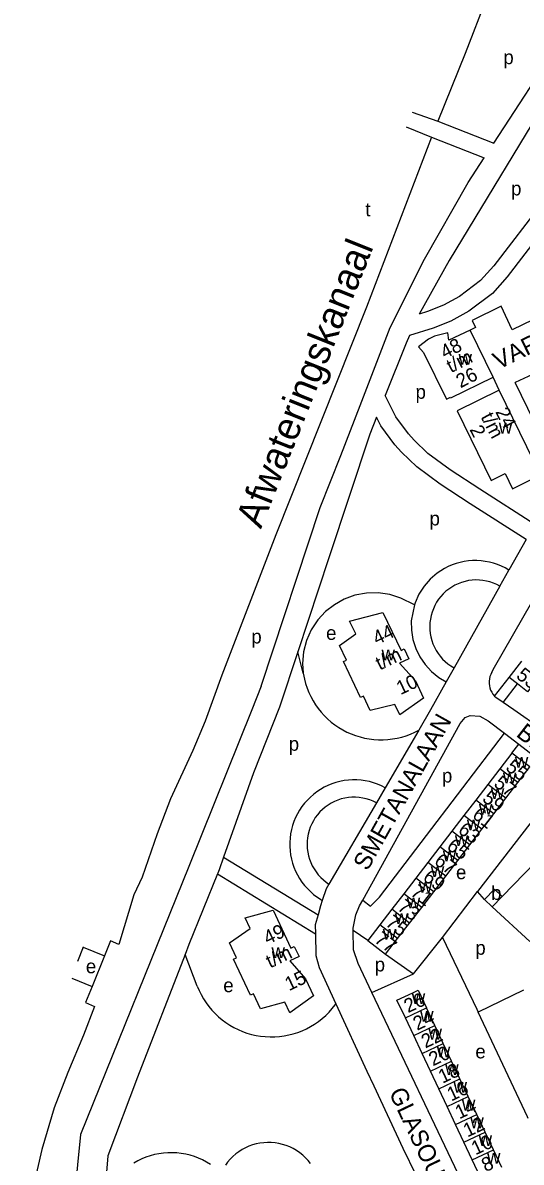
# Model space of a CAD drawing. Extents: x 159045 to 160918, y 380454 to 382516.
# Drawn here: x 159052.3 to 159195.4, y 381370.2 to 381697.2 of the extents above; entities that cross this region are included whole.
import ezdxf

# ---------------------------------------------------------------- set-up
doc = ezdxf.new("R2010")
doc.units = 0
for name, color, linetype in [('BLT_Basislijn', 7, 'Continuous'), ('BLT_Bebouwing', 7, 'Continuous'), ('BLT_Centroide', 7, 'Continuous'), ('BLT_Huisnummer', 7, 'Continuous'), ('BLT_Huisnummer_ tussenligend', 7, 'Continuous'), ('BLT_Huisnummer_reeks', 7, 'Continuous'), ('BLT_Onderverdeling_panden', 7, 'Continuous'), ('BLT_Straatnaam', 7, 'Continuous'), ('BLT_Waternaam_spoorwegen', 7, 'Continuous')]:
    doc.layers.add(name, color=color, linetype=linetype)

msp = doc.modelspace()

# ---------------------------------------------------------------- linework, layer by layer
at = {"layer": 'BLT_Basislijn'}
for p, q in [((159194.55, 381727.88), (159179.26, 381688.37)), ((159179.26, 381688.37), (159171.45, 381668.92)), ((159169.61, 381664.33), (159150.96, 381615.57)), ((159150.96, 381615.57), (159124.97, 381550.26)), ((159189.1, 381591.77), (159187.31, 381595.46)), ((159205.99, 381568.47), (159193.62, 381593.91)), ((159124.97, 381550.26), (159109.47, 381509.92)), ((159196.81, 381548.85), (159191.86, 381540.12)), ((159140.16, 381543.63), (159131.25, 381516.69)), ((159189.26, 381535.48), (159191.86, 381540.12)), ((159189.26, 381535.48), (159176.13, 381512.06)), ((159131.25, 381516.69), (159125.99, 381500.82)), ((159132.79, 381510.51), (159131.25, 381516.69)), ((159176.13, 381512.06), (159173.85, 381508)), ((159187.76, 381503.95), (159191.91, 381509.3)), ((159190.17, 381502.14), (159194.3, 381507.46)), ((159125.99, 381500.82), (159118.54, 381481.98)), ((159165.97, 381494.17), (159156.33, 381477.66)), ((159190.57, 381493.3), (159194.69, 381490.12)), ((159192.72, 381487.57), (159194.69, 381490.12)), ((159194.69, 381490.12), (159207.67, 381480.11)), ((159118.54, 381481.98), (159109.94, 381457.73)), ((159207.67, 381480.11), (159182.83, 381447.86)), ((159156.33, 381477.66), (159153.81, 381473.34)), ((159153.81, 381473.34), (159140.2, 381450.01)), ((159216.22, 381473.62), (159189.9, 381446.46)), ((159109.94, 381457.73), (159108.64, 381454.06)), ((159109.94, 381457.73), (159137.05, 381441.18)), ((159108.2, 381452.94), (159136.32, 381435.77)), ((159172.81, 381434.67), (159182.83, 381447.86)), ((159184.88, 381445.55), (159182.83, 381447.86)), ((159197.87, 381433.52), (159187.08, 381443.47)), ((159151.37, 381433.8), (159147.19, 381436.65)), ((159069.66, 381431.91), (159068.06, 381427.76)), ((159069.53, 381431.96), (159069.66, 381431.91)), ((159069.66, 381431.91), (159075.76, 381429.45)), ((159075.76, 381429.45), (159072.23, 381420.65)), ((159102.41, 381420.74), (159098.9, 381429.84)), ((159156.47, 381429.88), (159164.45, 381424.21)), ((159066.38, 381422.97), (159072.23, 381420.65)), ((159187.12, 381346.13), (159152.54, 381418.92)), ((159196.06, 381419.54), (159182.99, 381413.28))]:
    msp.add_line(p, q, dxfattribs=at)
for points in [[(159187.53, 381662.62), (159206.78, 381692.08)], [(159205.78, 381680.2), (159174.66, 381628.96), (159166.1, 381613.54)], [(159164.06, 381671.55), (159171.45, 381668.92)], [(159162.37, 381667.32), (159169.61, 381664.33)], [(159171.45, 381668.92), (159187.53, 381662.62)], [(159216.02, 381664.56), (159187.5, 381627.46), (159183.74, 381623.19), (159177.63, 381618.66), (159173.04, 381616.09), (159168.44, 381614.28), (159166.1, 381613.54)], [(159169.61, 381664.33), (159184.76, 381658.37)], [(159218.93, 381660.14), (159191.36, 381624.28), (159187.14, 381619.49), (159180.35, 381614.45), (159175.18, 381611.56), (159170.11, 381609.56), (159163.27, 381607.41)], [(159120.76, 381506.8), (159137.67, 381558.12), (159143.56, 381573.04), (159149.15, 381587.36), (159157.78, 381609.73), (159167.6, 381629.35), (159180.16, 381651.33), (159184.76, 381658.37)], [(159220.86, 381608.13), (159217.65, 381609.79), (159213.18, 381618.9), (159192.77, 381609.03), (159189.63, 381615.83), (159181.27, 381611.76), (159182.27, 381609.7), (159180.72, 381608.94)], [(159163.27, 381607.41), (159162.39, 381605.27)], [(159162.39, 381605.27), (159156.36, 381590.22)], [(159217.77, 381602.71), (159214.81, 381603.7), (159193.62, 381593.91)], [(159199.31, 381553.19), (159183.48, 381563.29), (159175, 381568.87), (159168.62, 381573.59), (159164.63, 381577.44), (159162.99, 381579.25), (159159.39, 381584.09), (159156.36, 381590.22)], [(159153.86, 381584), (159151.9, 381579.12), (159140.16, 381543.63)], [(159196.81, 381548.85), (159180.76, 381559.09), (159172.14, 381564.77), (159165.38, 381569.77), (159161.04, 381573.96), (159159.13, 381576.07), (159155.11, 381581.47), (159153.86, 381584)], [(159186.97, 381510.78), (159187.73, 381512.22), (159214.67, 381559.22), (159216.31, 381561.33), (159216.99, 381561.77), (159219.66, 381562.15), (159221.59, 381561.61), (159227.07, 381557.69), (159228.18, 381556.56), (159228.34, 381556.45)], [(159191.86, 381540.12), (159190.81, 381540.72), (159189.72, 381541.25), (159188.59, 381541.7), (159187.44, 381542.09), (159186.26, 381542.39), (159185.07, 381542.62), (159183.87, 381542.76), (159182.65, 381542.83), (159181.44, 381542.82), (159180.23, 381542.73), (159179.03, 381542.56), (159177.84, 381542.31), (159176.67, 381541.98), (159175.53, 381541.58), (159174.41, 381541.1), (159173.33, 381540.55), (159172.29, 381539.93), (159171.28, 381539.23)], [(159171.28, 381539.23), (159169.25, 381537.49), (159167.49, 381535.46), (159166.04, 381533.2), (159164.93, 381530.75), (159164.75, 381530.11)], [(159189.26, 381535.48), (159188.35, 381535.96), (159187.4, 381536.37), (159186.42, 381536.71), (159185.41, 381536.97), (159184.39, 381537.15), (159183.36, 381537.26), (159182.33, 381537.28), (159181.29, 381537.22), (159180.26, 381537.09), (159179.25, 381536.87), (159178.26, 381536.58), (159177.29, 381536.21), (159176.35, 381535.77), (159175.45, 381535.26), (159174.59, 381534.68), (159173.78, 381534.03), (159173.02, 381533.33), (159172.32, 381532.56), (159171.68, 381531.75), (159171.1, 381530.89), (159170.59, 381529.98), (159170.16, 381529.04), (159169.79, 381528.07), (159169.51, 381527.08), (159169.3, 381526.06), (159169.17, 381525.04), (159169.12, 381524), (159169.14, 381522.97), (159169.25, 381521.93), (159169.44, 381520.92), (159169.71, 381519.91), (159170.05, 381518.93), (159170.46, 381517.99), (159170.95, 381517.07), (159171.51, 381516.2), (159172.13, 381515.37), (159172.82, 381514.59), (159173.56, 381513.87), (159174.36, 381513.21), (159175.2, 381512.61), (159176.13, 381512.06)], [(159164.75, 381530.11), (159160.82, 381532.09), (159157.67, 381533.09), (159154.34, 381533.57), (159150.95, 381533.5), (159147.63, 381532.88), (159144.53, 381531.75), (159141.74, 381530.19), (159139.22, 381528.22), (159136.98, 381525.8), (159135.12, 381522.99), (159133.74, 381519.89), (159132.9, 381516.62), (159132.6, 381513.34), (159132.79, 381510.51)], [(159164.75, 381530.11), (159163.84, 381525.51), (159163.88, 381522.83), (159164.3, 381520.17), (159165.1, 381517.61), (159166.27, 381515.19), (159167.79, 381512.98), (159169.6, 381511), (159171.69, 381509.3), (159173.85, 381508)], [(159109.47, 381509.92), (159104.64, 381496.76), (159101.13, 381488.35), (159094.68, 381474.44), (159090.87, 381464.47), (159086.62, 381452.03)], [(159132.79, 381510.51), (159133.15, 381508.84), (159133.49, 381507.54), (159133.92, 381506.27), (159134.41, 381505.02), (159134.99, 381503.8), (159135.63, 381502.62), (159136.34, 381501.48), (159137.12, 381500.38), (159137.96, 381499.33), (159138.86, 381498.34), (159139.82, 381497.4), (159140.84, 381496.52), (159141.9, 381495.7), (159143.02, 381494.94), (159144.17, 381494.25), (159145.36, 381493.64), (159146.59, 381493.09), (159147.85, 381492.62), (159149.14, 381492.22), (159150.44, 381491.91), (159151.77, 381491.67), (159153.1, 381491.5), (159154.44, 381491.42), (159155.79, 381491.42), (159157.13, 381491.5), (159158.46, 381491.66), (159159.79, 381491.89), (159161.09, 381492.21), (159162.38, 381492.6), (159163.64, 381493.07), (159164.87, 381493.61), (159165.97, 381494.17)], [(159186.97, 381510.78), (159186.66, 381510.19), (159186.42, 381509.57), (159186.25, 381508.92), (159186.16, 381508.26), (159186.15, 381507.59), (159186.23, 381506.93), (159186.38, 381506.28), (159186.6, 381505.65), (159186.9, 381505.06), (159187.27, 381504.5), (159187.76, 381503.95)], [(159120.76, 381506.8), (159118.06, 381500), (159100, 381455.06), (159068.87, 381378.11), (159064.62, 381335.58)], [(159173.85, 381508), (159169.37, 381500), (159165.97, 381494.17)], [(159187.76, 381503.95), (159188.2, 381503.55), (159188.41, 381503.38)], [(159190.17, 381502.14), (159188.41, 381503.38)], [(159201.63, 381494.12), (159201.22, 381494.44), (159193.22, 381500), (159190.17, 381502.14)], [(159149.94, 381445.38), (159177.85, 381496.11), (159179.31, 381497.78), (159180.74, 381498.37), (159183.53, 381498.22), (159185.93, 381496.89), (159190.57, 381493.3)], [(159149.94, 381445.38), (159152.11, 381443.66), (159154.66, 381446.23), (159190.57, 381493.3)], [(159156.33, 381477.66), (159155.24, 381478.21), (159154.12, 381478.68), (159152.97, 381479.08), (159151.8, 381479.41), (159150.61, 381479.65), (159149.4, 381479.82), (159148.19, 381479.91), (159146.97, 381479.92), (159145.76, 381479.84), (159144.55, 381479.69), (159143.36, 381479.46), (159142.18, 381479.15), (159141.02, 381478.77), (159139.9, 381478.31), (159138.81, 381477.78), (159137.75, 381477.17), (159136.73, 381476.5), (159135.77, 381475.76), (159134.85, 381474.96), (159133.99, 381474.11), (159133.18, 381473.19), (159132.44, 381472.23), (159131.76, 381471.22), (159131.15, 381470.17), (159130.61, 381469.08), (159130.14, 381467.95), (159129.75, 381466.8), (159129.43, 381465.63), (159129.19, 381464.43), (159129.03, 381463.23), (159128.96, 381462.01), (159128.96, 381460.8), (159129.04, 381459.58), (159129.2, 381458.38), (159129.43, 381457.18), (159129.75, 381456.01), (159130.14, 381454.86), (159130.61, 381453.73), (159131.15, 381452.64), (159131.76, 381451.59), (159132.44, 381450.58), (159133.18, 381449.62), (159133.99, 381448.71), (159134.85, 381447.85), (159135.77, 381447.05), (159136.74, 381446.31), (159137.76, 381445.64), (159138.28, 381445.33)], [(159153.81, 381473.34), (159152.87, 381473.79), (159151.91, 381474.18), (159150.92, 381474.48), (159149.9, 381474.71), (159148.87, 381474.87), (159147.84, 381474.94), (159146.8, 381474.93), (159145.76, 381474.84), (159144.73, 381474.68), (159143.72, 381474.43), (159142.74, 381474.11), (159141.77, 381473.71), (159140.85, 381473.24), (159139.96, 381472.7), (159139.12, 381472.09), (159138.32, 381471.43), (159137.58, 381470.7), (159136.9, 381469.91), (159136.28, 381469.08), (159135.72, 381468.2), (159135.24, 381467.28), (159134.82, 381466.33), (159134.48, 381465.34), (159134.22, 381464.34), (159134.04, 381463.32), (159133.93, 381462.28), (159133.9, 381461.24), (159133.96, 381460.2), (159134.09, 381459.17), (159134.31, 381458.16), (159134.6, 381457.16), (159134.96, 381456.18), (159135.4, 381455.24), (159135.92, 381454.34), (159136.5, 381453.48), (159137.14, 381452.66), (159137.85, 381451.9), (159138.61, 381451.19), (159139.42, 381450.54), (159140.2, 381450.01)], [(159108.64, 381454.06), (159108.29, 381453.17), (159108.2, 381452.94)], [(159086.62, 381452.03), (159084.17, 381446.93), (159079.9, 381432.66)], [(159108.2, 381452.94), (159100, 381432.69), (159098.9, 381429.84)], [(159140.2, 381450.01), (159139.39, 381448.62), (159138.28, 381445.33)], [(159138.28, 381445.33), (159137.76, 381443.76), (159137.05, 381441.18)], [(159147.19, 381436.65), (159147.18, 381437.32), (159147.92, 381441.18), (159148.93, 381443.76), (159149.94, 381445.38)], [(159137.05, 381441.18), (159136.26, 381438.32), (159136.32, 381435.77)], [(159136.32, 381435.77), (159136.46, 381429.51), (159137.35, 381426.04), (159142.15, 381415.61)], [(159152.54, 381418.92), (159148.62, 381427.23), (159147.27, 381431.19), (159147.19, 381436.65)], [(159164.45, 381424.21), (159172.81, 381434.67)], [(159172.81, 381434.67), (159182.6, 381414.1), (159182.99, 381413.28)], [(159079.9, 381432.66), (159077.48, 381433.73), (159075.76, 381429.45)], [(159098.9, 381429.84), (159085.28, 381394.65), (159076.7, 381372.07), (159075.81, 381360.42)], [(159152.54, 381418.92), (159164.45, 381424.21)], [(159072.23, 381420.65), (159070.36, 381416), (159072.89, 381414.91)], [(159102.41, 381420.74), (159102.93, 381419.49), (159103.53, 381418.28), (159104.2, 381417.11), (159104.93, 381415.98), (159105.74, 381414.89), (159106.6, 381413.85), (159107.52, 381412.87), (159108.5, 381411.94), (159109.54, 381411.07), (159110.62, 381410.27), (159111.75, 381409.53), (159112.92, 381408.86), (159114.13, 381408.25), (159115.37, 381407.73), (159116.65, 381407.27), (159117.94, 381406.89), (159119.26, 381406.59), (159120.59, 381406.37), (159121.93, 381406.23), (159123.28, 381406.17), (159124.63, 381406.18), (159125.98, 381406.28), (159127.32, 381406.46), (159128.64, 381406.71), (159129.95, 381407.04), (159131.24, 381407.45), (159132.5, 381407.94), (159133.73, 381408.5), (159134.92, 381409.13), (159136.08, 381409.83), (159137.18, 381410.6), (159138.25, 381411.43), (159139.26, 381412.33), (159140.22, 381413.28), (159141.12, 381414.28), (159141.96, 381415.34), (159142.15, 381415.61)], [(159072.89, 381414.91), (159069.75, 381406.61), (159065.2, 381395.96), (159061.35, 381385.76), (159057.8, 381373.82), (159055.34, 381363.41), (159052.87, 381352.99), (159052.31, 381348.13)], [(159142.15, 381415.61), (159151.02, 381396.37), (159153.05, 381392.14), (159161.43, 381374.19), (159165.1, 381366.57), (159178.01, 381339.2)], [(159197.4, 381382.72), (159197.17, 381383.21), (159182.99, 381413.28)], [(159134.89, 381369.83), (159134.2, 381370.68), (159133.46, 381371.48), (159132.65, 381372.23), (159131.79, 381372.91), (159130.89, 381373.53), (159129.94, 381374.09), (159128.96, 381374.57), (159127.94, 381374.98), (159126.89, 381375.31), (159125.83, 381375.57), (159124.74, 381375.74), (159123.65, 381375.84), (159122.56, 381375.86), (159121.46, 381375.8), (159120.37, 381375.66), (159119.3, 381375.44), (159118.24, 381375.15), (159117.21, 381374.77), (159116.21, 381374.33), (159115.24, 381373.81), (159114.32, 381373.22), (159113.44, 381372.56), (159112.61, 381371.85), (159111.83, 381371.07), (159111.11, 381370.24), (159110.46, 381369.36)], [(159106.18, 381369.57), (159105.08, 381370.24), (159103.94, 381370.84), (159102.76, 381371.36), (159101.56, 381371.82), (159100.33, 381372.19), (159099.08, 381372.49), (159097.81, 381372.71), (159096.53, 381372.86), (159095.24, 381372.92), (159093.95, 381372.9), (159092.67, 381372.8), (159091.39, 381372.63), (159090.13, 381372.37), (159088.89, 381372.04), (159087.67, 381371.63), (159086.47, 381371.14), (159085.31, 381370.58), (159084.19, 381369.95)]]:
    msp.add_lwpolyline(points, dxfattribs=at)
at = {"layer": 'BLT_Bebouwing'}
for p, q in [((159187.31, 381595.46), (159180.72, 381608.94)), ((159189.1, 381591.77), (159176.98, 381585.84)), ((159191.91, 381509.3), (159195.55, 381513.94)), ((159189.28, 381483.1), (159185.84, 381478.61)), ((159185.84, 381478.61), (159182.39, 381474.13)), ((159190.94, 381474.69), (159194.39, 381479.17)), ((159182.39, 381474.13), (159178.94, 381469.65)), ((159187.49, 381470.21), (159190.94, 381474.69)), ((159184.04, 381465.73), (159187.49, 381470.21)), ((159178.94, 381469.65), (159175.5, 381465.17)), ((159175.5, 381465.17), (159172.05, 381460.69)), ((159180.6, 381461.25), (159184.04, 381465.73)), ((159172.05, 381460.69), (159168.6, 381456.21)), ((159177.15, 381456.77), (159180.6, 381461.25)), ((159168.6, 381456.21), (159165.15, 381451.73)), ((159173.7, 381452.29), (159177.15, 381456.77)), ((159165.15, 381451.73), (159161.71, 381447.25)), ((159170.26, 381447.8), (159173.7, 381452.29)), ((159161.71, 381447.25), (159158.26, 381442.77)), ((159166.81, 381443.32), (159170.26, 381447.8)), ((159187.08, 381443.47), (159184.88, 381445.55)), ((159189.9, 381446.46), (159187.08, 381443.47)), ((159158.26, 381442.77), (159154.81, 381438.29)), ((159163.36, 381438.84), (159166.81, 381443.32)), ((159154.81, 381438.29), (159151.37, 381433.8)), ((159159.91, 381434.36), (159163.36, 381438.84)), ((159170.6, 381409.39), (159168.21, 381414.48)), ((159164.52, 381406.52), (159162.12, 381411.61)), ((159173, 381404.3), (159170.6, 381409.39)), ((159166.92, 381401.43), (159164.52, 381406.52)), ((159169.32, 381396.34), (159166.92, 381401.43)), ((159175.4, 381399.21), (159173, 381404.3)), ((159177.8, 381394.12), (159175.4, 381399.21)), ((159171.72, 381391.25), (159169.32, 381396.34)), ((159180.2, 381389.03), (159177.8, 381394.12)), ((159174.12, 381386.16), (159171.72, 381391.25)), ((159182.6, 381383.93), (159180.2, 381389.03)), ((159176.52, 381381.07), (159174.12, 381386.16)), ((159185, 381378.84), (159182.6, 381383.93)), ((159178.92, 381375.98), (159176.52, 381381.07)), ((159187.4, 381373.75), (159185, 381378.84)), ((159181.32, 381370.89), (159178.92, 381375.98)), ((159189.8, 381368.66), (159187.4, 381373.75)), ((159183.72, 381365.79), (159181.32, 381370.89))]:
    msp.add_line(p, q, dxfattribs=at)
for points in [[(159180.72, 381608.94), (159174.6, 381606.07), (159174.28, 381608.23), (159170.49, 381607.25), (159168.81, 381606.39), (159165.94, 381604.16)], [(159165.94, 381604.16), (159167.38, 381602.56), (159173.9, 381589.19), (159175.07, 381589.75), (159175.16, 381589.56), (159187.31, 381595.46)], [(159200.94, 381567.42), (159189.1, 381591.77)], [(159176.98, 381585.84), (159186.74, 381565.83), (159190.78, 381567.8), (159192.85, 381563.46), (159200.94, 381567.42)], [(159155.7, 381527.93), (159160.89, 381517.05), (159161.81, 381517.55), (159163.17, 381514.65), (159160.48, 381513.38), (159165, 381508.29), (159167.34, 381503.34), (159160.54, 381498.55), (159159.1, 381501.55), (159152.07, 381499.84), (159150.14, 381503.92), (159149.22, 381503.54), (159144.35, 381513.84), (159145.23, 381514.25), (159143.24, 381518.51), (159147.87, 381521.82), (159146.12, 381525.43), (159155.7, 381527.93)], [(159194.3, 381507.46), (159191.91, 381509.3)], [(159200.84, 381509.85), (159197.22, 381505.21), (159194.3, 381507.46)], [(159192.72, 381487.57), (159189.28, 381483.1)], [(159194.39, 381479.17), (159197.82, 381483.64), (159192.72, 381487.57)], [(159184.88, 381445.55), (159187.7, 381448.53), (159189.9, 381446.46)], [(159129.26, 381431.67), (159130.23, 381432.14), (159131.61, 381429.23), (159128.93, 381427.98), (159133.42, 381422.85), (159135.75, 381417.93), (159128.97, 381413.1), (159127.53, 381416.16), (159120.57, 381414.26), (159118.53, 381418.54), (159117.63, 381418.12), (159112.8, 381428.42), (159113.68, 381428.89), (159111.67, 381433.15), (159117.57, 381437.27), (159116.15, 381440.34), (159124.16, 381442.52)], [(159124.16, 381442.52), (159129.26, 381431.67)], [(159156.47, 381429.88), (159159.91, 381434.36)], [(159151.37, 381433.8), (159156.47, 381429.88)], [(159162.12, 381411.61), (159159.72, 381416.71), (159164.25, 381418.84), (159165.81, 381419.57), (159168.21, 381414.48)]]:
    msp.add_lwpolyline(points, dxfattribs=at)
at = {"layer": 'BLT_Onderverdeling_panden'}
for p, q in [((159194.39, 381479.17), (159189.28, 381483.1)), ((159190.94, 381474.69), (159185.84, 381478.61)), ((159187.49, 381470.21), (159182.39, 381474.13)), ((159184.04, 381465.73), (159178.94, 381469.65)), ((159180.6, 381461.25), (159175.5, 381465.17)), ((159177.15, 381456.77), (159172.05, 381460.69)), ((159173.7, 381452.29), (159168.6, 381456.21)), ((159170.26, 381447.8), (159165.15, 381451.73)), ((159166.81, 381443.32), (159161.71, 381447.25)), ((159163.36, 381438.84), (159158.26, 381442.77)), ((159159.91, 381434.36), (159154.81, 381438.29)), ((159162.12, 381411.61), (159168.21, 381414.48)), ((159164.52, 381406.52), (159170.6, 381409.39)), ((159166.92, 381401.43), (159173, 381404.3)), ((159169.32, 381396.34), (159175.4, 381399.21)), ((159171.72, 381391.25), (159177.8, 381394.12)), ((159174.12, 381386.16), (159180.2, 381389.03)), ((159176.52, 381381.07), (159182.6, 381383.93)), ((159178.92, 381375.98), (159185, 381378.84)), ((159181.32, 381370.89), (159187.4, 381373.75))]:
    msp.add_line(p, q, dxfattribs=at)

# ---------------------------------------------------------------- texts
at = {"layer": 'BLT_Centroide'}
for s, p in [('p', (159190.25, 381685.28)), ('p', (159192.47, 381647.63)), ('t', (159150.65, 381641.63)), ('w', (159177.39, 381599.05)), ('p', (159165.06, 381589.27)), ('w', (159188.95, 381579.3)), ('p', (159169.07, 381552.93)), ('e', (159139.37, 381520.09)), ('p', (159117.91, 381519.06)), ('w', (159155.28, 381514.22)), ('p', (159128.65, 381488.26)), ('w', (159193.55, 381483.38)), ('p', (159172.63, 381479.15)), ('w', (159190.11, 381478.91)), ('w', (159186.66, 381474.41)), ('w', (159183.22, 381469.94)), ('w', (159179.77, 381465.44)), ('w', (159176.32, 381460.97)), ('w', (159172.88, 381456.5)), ('w', (159169.43, 381452)), ('e', (159176.66, 381451.42)), ('w', (159165.98, 381447.53)), ('b', (159186.73, 381445.47)), ('w', (159162.53, 381443.03)), ('w', (159159.09, 381438.56)), ('w', (159155.64, 381434.09)), ('w', (159123.7, 381428.77)), ('p', (159182.21, 381429.74)), ('e', (159070.42, 381424.42)), ('p', (159153.32, 381424.95)), ('e', (159109.86, 381418.99)), ('w', (159163.97, 381415.59)), ('w', (159166.36, 381410.5)), ('w', (159168.77, 381405.41)), ('w', (159171.16, 381400.31)), ('e', (159182.21, 381399.99)), ('w', (159173.56, 381395.22)), ('w', (159175.96, 381390.12)), ('w', (159178.36, 381385.03)), ('w', (159180.77, 381379.97)), ('w', (159183.16, 381374.88)), ('w', (159185.56, 381369.78))]:
    msp.add_text(s, height=4, dxfattribs=at).set_placement(p)
at = {"layer": 'BLT_Huisnummer'}
for s, rotation, p in [('53', 322.3098, (159193.68, 381509.33)), ('55', 322.432, (159190.65, 381482.96)), ('59', 322.432, (159183.95, 381474.03)), ('63', 322.432, (159176.97, 381464.97)), ('67', 322.432, (159170.12, 381456.03)), ('71', 322.432, (159163.32, 381447.07)), ('77', 322.432, (159152.95, 381433.57)), ('26', 25.2347, (159162.9, 381412.95)), ('22', 25.2383, (159167.86, 381402.8)), ('18', 25.2342, (159172.77, 381392.7)), ('14', 25.2342, (159177.59, 381382.47)), ('10', 25.2379, (159182.24, 381372.14))]:
    msp.add_text(s, height=4, rotation=rotation, dxfattribs=at).set_placement(p)
at = {"layer": 'BLT_Huisnummer_ tussenligend'}
for s, rotation, p in [('57', 322.432, (159187.23, 381478.32)), ('61', 322.432, (159181.06, 381469.26)), ('65', 322.432, (159173.72, 381460.32)), ('69', 322.432, (159166.87, 381451.37)), ('73', 322.432, (159159.56, 381442.84)), ('75', 322.432, (159156.15, 381438.35)), ('24', 25.2383, (159165.52, 381407.91)), ('20', 25.2342, (159170.02, 381397.69)), ('16', 25.2342, (159175.27, 381387.59)), ('12', 25.2379, (159179.93, 381377.27)), ('8', 25.2338, (159185.16, 381367.31))]:
    msp.add_text(s, height=4, rotation=rotation, dxfattribs=at).set_placement(p)
at = {"layer": 'BLT_Huisnummer_reeks'}
for s, rotation, p in [('48', 26.9926, (159173.45, 381600.62)), ('t/m', 27.0028, (159175.22, 381596.6)), ('26', 27.0028, (159177.96, 381592.26)), ('t/m', 297.2369, (159183.66, 381584.08)), ('24', 297.2363, (159187.86, 381585.53)), ('2', 297.2369, (159180.48, 381580.45)), ('44', 25.4728, (159153.94, 381518.55)), ('t/m', 25.4728, (159154.77, 381511.3)), ('10', 25.4728, (159160.73, 381504.2)), ('49', 25.4717, (159122.58, 381432.55)), ('t/m', 25.4717, (159123.3, 381425.8)), ('15', 25.4717, (159128.72, 381419.26))]:
    msp.add_text(s, height=4, rotation=rotation, dxfattribs=at).set_placement(p)
at = {"layer": 'BLT_Straatnaam'}
for s, height, rotation, p in [('VARESEPARK', 5, 26.366, (159188.89, 381597.57)), ('SMETANALAAN', 5, 60.7664, (159151.25, 381453.56)), ('BIZETSTRAAT', 5, 322.0685, (159193.65, 381492.62)), ('GLASOUNOWLAAN', 4.9999, 295.4363, (159157.31, 381390.2))]:
    msp.add_text(s, height=height, rotation=rotation, dxfattribs=at).set_placement(p)
at = {"layer": 'BLT_Waternaam_spoorwegen'}
msp.add_text('Afwateringskanaal', height=8, rotation=68.2296, dxfattribs=at).set_placement((159120.66, 381551.74))

doc.saveas('drawing.dxf')
